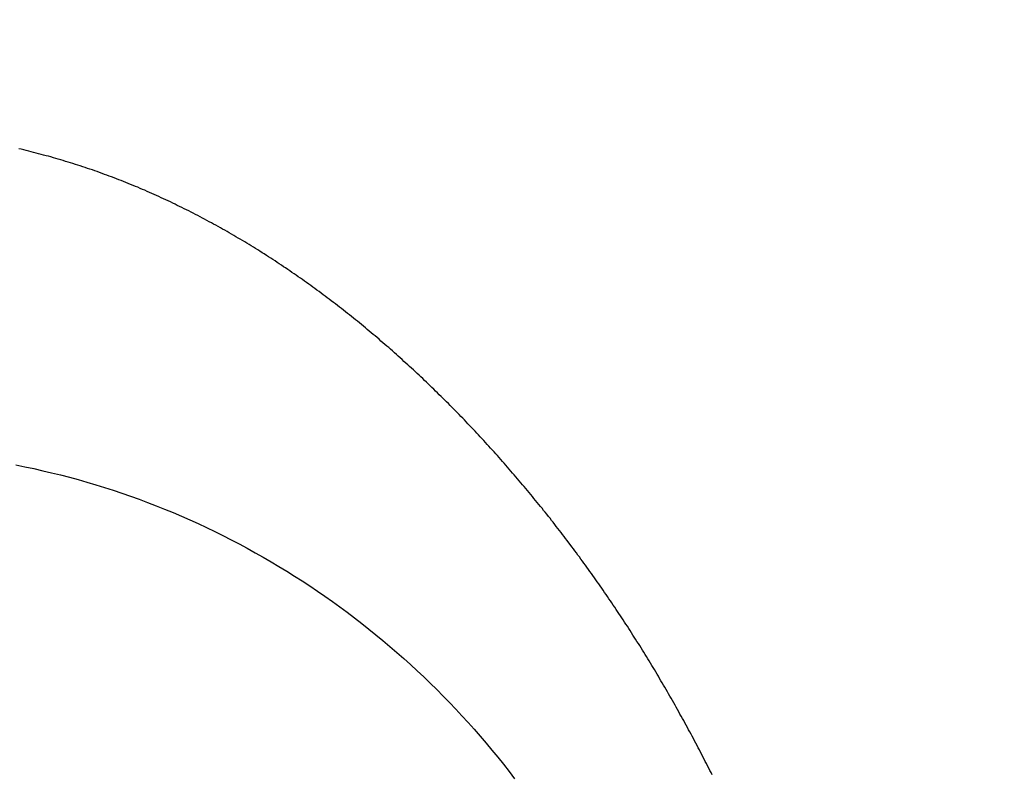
# Model space of a CAD drawing. Header units: millimetres. Extents: x -604189 to 881711, y -381903 to -7297.
# Tile 612 of 656: x -579568 to -579522, y -163149 to -163114. Entities that reach past the tile are written whole.
import ezdxf

# ---------------------------------------------------------------- set-up
doc = ezdxf.new("R2010")
doc.units = ezdxf.units.MM
doc.header["$LTSCALE"] = 100
doc.linetypes.add('0.5_0.5', pattern=[1, 0.5, -0.5])
doc.linetypes.add('ACAD_ISO04W100', pattern=[30.5, 24, -3, 0.5, -3])
doc.layers.get('Defpoints').update_dxf_attribs({"color": 30})
doc.layers.add('OPIS', color=7, linetype='Continuous')
doc.layers.add('strop osie', color=80, linetype='ACAD_ISO04W100', lineweight=5)
doc.styles.get("Standard").update_dxf_attribs({"font": 'romans.shx', "width": 0.5})
doc.dimstyles.new('1 50', dxfattribs={"dimtxt": 150, "dimasz": 80, "dimexe": 1, "dimexo": 1, "dimgap": 20, "dimtad": 1, "dimdec": 0, "dimlfac": 0.1, "dimtxsty": 'Standard', "dimblk": 'ARCHTICK', "dimcen": 200, "dimclrd": 2, "dimadec": 1, "dimazin": 0, "dimtfac": 1, "dimtdec": 0, "dimtmove": 0, "dimatfit": 3, "dimldrblk": 'ARCHTICK', "dimfxl": 120, "dimfxlon": 1, "dimtfill": 1, "dimarcsym": 0})

# ---------------------------------------------------------------- blocks, each defined once
blk = doc.blocks.new('_ArchTick')
at = {"layer": 'strop osie', "color": 0, "const_width": 0.15}
blk.add_lwpolyline([(-0.5, -0.5), (0.5, 0.5)], dxfattribs=at)
blk = doc.blocks.new('*D3294')
at = {"layer": 'Defpoints', "color": 0, "linetype": 'ByBlock', "lineweight": 5, "transparency": 16777216}
for p in [(-595783.126, -159420.303), (-593748.924, -159420.303), (-552118.935, -179940.303)]:
    blk.add_point(p, dxfattribs=at)
at = {"layer": 'OPIS', "color": 0, "linetype": 'Continuous', "lineweight": -2, "transparency": 16777216}
for p, q in [((-595723.126, -159420.303), (-595784.126, -159420.303)), ((-595723.126, -179940.303), (-595784.126, -179940.303))]:
    blk.add_line(p, q, dxfattribs=at)
at = {"layer": 'OPIS', "color": 2, "lineweight": -2, "transparency": 16777216}
blk.add_line((-595783.126, -179940.303), (-595783.126, -159420.303), dxfattribs=at)
at = {"layer": 'OPIS', "color": 2, "linetype": 'ByBlock', "lineweight": -2, "transparency": 16777216, "xscale": 80, "yscale": 80, "zscale": 80}
for p, rotation in [((-595783.126, -159420.303), 90), ((-595783.126, -179940.303), 270)]:
    blk.add_blockref('_ArchTick', p, dxfattribs=dict(at, rotation=rotation))
at = {"layer": 'OPIS', "color": 0, "linetype": 'ByBlock', "lineweight": 13, "transparency": 16777216, "insert": (-595878.126, -169680.303), "char_height": 150, "attachment_point": 5, "rotation": 90, "bg_fill": 3, "box_fill_scale": 1.1, "bg_fill_color": 256, "bg_fill_true_color": 13158600, "bg_fill_transparency": 0}
blk.add_mtext('2052', dxfattribs=at)

msp = doc.modelspace()

# ---------------------------------------------------------------- dimensions: what is measured, and where the dimension line sits
at = {"layer": 'OPIS', "color": 0, "linetype": 'ByBlock', "lineweight": 13}
dim = msp.add_linear_dim(base=(-595783.126, -159420.303), p1=(-552118.935, -179940.303), p2=(-593748.924, -159420.303), angle=90, dimstyle='1 50', override={"dimtmove": 1, "dimfxl": 60, "dimarcsym": 1}, dxfattribs=at)
dim.commit()
dim.dimension.update_dxf_attribs({"geometry": '*D3294', "text_midpoint": (-595878.126, -169680.303)})

# ---------------------------------------------------------------- next in the draw order: hatches: boundary and pattern name
at = {"layer": 'OPIS', "linetype": '0.5_0.5', "lineweight": 13}
h = msp.add_hatch(dxfattribs=at)
h.set_pattern_fill('ANSI37', color=0, scale=130)
h.set_pattern_definition([(45, (-597218.54, 256668.8), (-291.85832, 291.85832), []), (135, (-597218.54, 256668.8), (-291.85832, -291.85832), [])])
edge = h.paths.add_edge_path(flags=16)
edge.add_line((-570958.916, -168985.281), (-571058.916, -168985.281))
edge.add_line((-571058.916, -168985.281), (-572598.916, -168985.281))
edge.add_line((-572598.916, -168985.281), (-572598.915, -170470.3))
edge.add_line((-572598.915, -170470.3), (-570825.763, -170470.3))
edge.add_arc((-570508.916, -170339.099), 342.937, 180, 202.49364, ccw=False)
edge.add_arc((-570508.916, -170339.099), 342.937, 90, 180, ccw=False)
edge.add_line((-570508.916, -169996.163), (-570508.916, -169764.704))
edge.add_arc((-570058.916, -168985.281), 900, 180, 240, ccw=False)
edge = h.paths.add_edge_path(flags=17)
edge.add_line((-569358.915, -170085.281), (-569358.916, -168985.281))
edge.add_line((-569358.916, -168985.281), (-569358.917, -168985.281))
edge.add_line((-569358.917, -168985.281), (-569958.916, -168985.281))
edge.add_line((-569958.916, -168985.281), (-570058.916, -168985.281))
edge.add_line((-570058.916, -168985.281), (-570058.916, -168925.281))
edge.add_line((-570058.916, -168925.281), (-569958.916, -168925.281))
edge.add_line((-569958.916, -168925.281), (-569958.916, -168865.281))
edge.add_line((-569958.916, -168865.281), (-569358.916, -168865.281))
edge.add_line((-569358.916, -168865.281), (-569358.917, -166865.281))
edge.add_line((-569358.917, -166865.281), (-574098.917, -166865.286))
edge.add_line((-574098.917, -166865.286), (-574098.914, -171970.3))
edge.add_line((-574098.914, -171970.3), (-572608.913, -171970.3))
edge.add_line((-572608.913, -171970.3), (-571504.913, -170590.3))
edge.add_line((-571504.913, -170590.3), (-572718.915, -170590.3))
edge.add_line((-572718.915, -170590.3), (-572718.916, -168865.281))
edge.add_line((-572718.916, -168865.281), (-571058.916, -168865.281))
edge.add_line((-571058.916, -168865.281), (-571058.916, -168925.281))
edge.add_line((-571058.916, -168925.281), (-570958.916, -168925.281))
edge.add_line((-570958.916, -168925.281), (-570958.916, -168985.281))
edge.add_arc((-570058.916, -168985.281), 900, 180, 240)
edge.add_line((-570508.916, -169764.704), (-570508.916, -169996.163))
edge.add_arc((-570508.916, -170339.099), 342.937, 0, 90, ccw=False)
edge.add_arc((-570508.916, -170339.099), 342.937, 208.97989, 360, ccw=False)
edge.add_line((-570808.913, -170505.253), (-570808.913, -171171.086))
edge.add_arc((-570808.913, -171220.3), 49.214, 0, 90, ccw=False)
edge.add_arc((-570808.913, -171220.3), 49.214, 270, 360, ccw=False)
edge.add_line((-570808.913, -171269.514), (-570808.913, -171970.3))
edge.add_line((-570808.913, -171970.3), (-569358.914, -171970.3))
edge.add_line((-569358.914, -171970.3), (-569358.915, -170085.281))
h.paths.add_polyline_path([(-561118.924, -159870.303), (-590334.655, -159870.303), (-590334.655, -161470.303), (-562318.924, -161470.303), (-562318.924, -172095.292), (-561118.924, -172095.291), (-561118.924, -168350.303), (-552073.919, -168350.303), (-552073.92, -167150.303), (-561118.924, -167150.303)])
h.paths.add_polyline_path([(-572856.927, -169813.68), (-569451.07, -169813.68), (-569451.07, -169408.68), (-572856.927, -169408.68)], flags=16)
at = {"layer": 'OPIS', "linetype": 'ByBlock', "lineweight": 15}
h = msp.add_hatch(dxfattribs=at)
h.set_pattern_fill('ANSI37', color=0, scale=80, angle=45)
h.set_pattern_definition([(90, (-298582.96, 32475.8), (-254, 0), []), (180, (-298582.96, 32475.8), (-3e-14, -254), [])])
edge = h.paths.add_edge_path()
edge.add_arc((-579589.086, -167378.931), 50, 0, 90)
edge.add_line((-579589.086, -167328.931), (-579794.086, -167328.93))
edge.add_arc((-579794.086, -167378.93), 50, 89.9996, 180)
edge.add_line((-579844.086, -167378.93), (-579844.086, -167822.93))
edge.add_arc((-579794.086, -167822.93), 50, 180, 270)
edge.add_line((-579794.086, -167872.93), (-579589.085, -167872.931))
edge.add_arc((-579589.086, -167822.931), 50, 270.0014, 360)
edge.add_line((-579539.086, -167822.931), (-579539.086, -167378.931))
edge = h.paths.add_edge_path()
edge.add_arc((-579589.086, -167378.931), 50, 0, 90)
edge.add_line((-579589.086, -167328.931), (-579794.086, -167328.93))
edge.add_arc((-579794.086, -167378.93), 50, 89.9996, 180)
edge.add_line((-579844.086, -167378.93), (-579844.086, -167822.93))
edge.add_arc((-579794.086, -167822.93), 50, 180, 270)
edge.add_line((-579794.086, -167872.93), (-579589.085, -167872.931))
edge.add_arc((-579589.086, -167822.931), 50, 270.0014, 360)
edge.add_line((-579539.086, -167822.931), (-579539.086, -167378.931))
edge = h.paths.add_edge_path()
edge.add_line((-579899.087, -167300.93), (-579424.086, -167300.93))
edge.add_line((-579424.086, -167300.93), (-579424.086, -167900.93))
edge.add_line((-579424.086, -167900.93), (-579898.789, -167900.93))
edge.add_arc((-579899.086, -167892.935), 8, 180, 272.1285, ccw=False)
edge.add_line((-579907.086, -167892.935), (-579907.086, -167308.93))
edge.add_arc((-579899.086, -167308.93), 8, 90.0036, 180, ccw=False)
h.paths.add_polyline_path([(-581519.932, -164217.829), (-581520.004, -164223.092), (-581520.079, -164228.355), (-581520.156, -164233.617), (-581520.235, -164238.88), (-581520.318, -164244.143), (-581520.402, -164249.406), (-581520.489, -164254.669), (-581520.579, -164259.931), (-581520.671, -164265.194), (-581520.766, -164270.457), (-581520.863, -164275.719), (-581520.962, -164280.982), (-581521.064, -164286.244), (-581521.169, -164291.506), (-581521.276, -164296.769), (-581521.386, -164302.031), (-581521.498, -164307.293), (-581521.613, -164312.556), (-581521.73, -164317.818), (-581521.85, -164323.08), (-581521.972, -164328.342), (-581522.097, -164333.604), (-581522.225, -164338.866), (-581522.355, -164344.127), (-581522.488, -164349.389), (-581522.623, -164354.651), (-581522.76, -164359.913), (-581522.901, -164365.174), (-581523.043, -164370.436), (-581523.189, -164375.697), (-581523.337, -164380.958), (-581523.487, -164386.22), (-581523.64, -164391.481), (-581523.795, -164396.742), (-581523.953, -164402.003), (-581874.489, -164402.003), (-581874.664, -164396.198), (-581874.835, -164390.392), (-581875.003, -164384.587), (-581875.168, -164378.781), (-581875.329, -164372.976), (-581875.488, -164367.17), (-581875.643, -164361.364), (-581875.796, -164355.558), (-581875.945, -164349.752), (-581876.092, -164343.946), (-581876.235, -164338.14), (-581876.375, -164332.334), (-581876.512, -164326.527), (-581876.646, -164320.721), (-581876.777, -164314.914), (-581876.904, -164309.108), (-581877.029, -164303.301), (-581877.151, -164297.495), (-581877.269, -164291.688), (-581877.385, -164285.881), (-581877.497, -164280.074), (-581877.606, -164274.267), (-581877.713, -164268.461), (-581877.816, -164262.653), (-581877.916, -164256.846), (-581878.014, -164251.039), (-581878.108, -164245.232), (-581878.199, -164239.425), (-581878.287, -164233.618), (-581878.372, -164227.81), (-581878.454, -164222.003), (-581878.533, -164216.196), (-581878.609, -164210.388), (-581878.682, -164204.581), (-581878.751, -164198.773), (-581878.818, -164192.966), (-581878.881, -164187.158), (-581878.941, -164181.35), (-581878.997, -164175.543), (-581879.051, -164169.735), (-581879.101, -164163.927), (-581879.147, -164158.12), (-581879.191, -164152.312), (-581879.231, -164146.504), (-581879.267, -164140.696), (-581879.301, -164134.888), (-581879.332, -164129.081), (-581879.361, -164123.273), (-581879.388, -164117.465), (-581879.413, -164111.657), (-581879.437, -164105.849), (-581879.459, -164100.041), (-581879.475, -164094.233), (-581879.48, -164088.425), (-581879.472, -164082.617), (-581879.448, -164076.809), (-581879.406, -164071.002), (-581879.347, -164065.194), (-581879.269, -164059.387), (-581879.171, -164053.58), (-581879.054, -164047.773), (-581878.917, -164041.967), (-581878.759, -164036.161), (-581878.581, -164030.356), (-581878.381, -164024.551), (-581878.159, -164018.747), (-581877.914, -164012.944), (-581877.642, -164007.143), (-581877.341, -164001.342), (-581877.009, -163995.544), (-581876.642, -163989.748), (-581876.238, -163983.954), (-581875.795, -163978.163), (-581875.304, -163972.376), (-581874.753, -163966.594), (-581874.129, -163960.82), (-581873.419, -163955.056), (-581872.605, -163949.306), (-581871.67, -163943.574), (-581870.596, -163937.865), (-581869.362, -163932.188), (-581867.941, -163926.557), (-581866.302, -163920.987), (-581864.416, -163915.495), (-581862.246, -163910.11), (-581859.744, -163904.869), (-581856.869, -163899.824), (-581853.582, -163895.036), (-581849.851, -163890.591), (-581845.671, -163886.563), (-581841.105, -163882.977), (-581836.224, -163879.833), (-581831.097, -163877.106), (-581825.784, -163874.761), (-581820.336, -163872.759), (-581814.785, -163871.064), (-581809.154, -163869.636), (-581803.468, -163868.44), (-581797.747, -163867.44), (-581792, -163866.603), (-581786.235, -163865.9), (-581780.458, -163865.297), (-581774.674, -163864.778), (-581768.884, -163864.334), (-581763.088, -163863.958), (-581757.289, -163863.646), (-581751.486, -163863.39), (-581745.681, -163863.186), (-581739.874, -163863.026), (-581734.068, -163862.906), (-581728.26, -163862.819), (-581722.453, -163862.761), (-581716.645, -163862.725), (-581710.837, -163862.707), (-581705.029, -163862.7), (-581699.221, -163862.698), (-581693.958, -163862.699), (-581688.694, -163862.704), (-581683.431, -163862.718), (-581678.167, -163862.744), (-581672.904, -163862.788), (-581667.641, -163862.852), (-581662.379, -163862.942), (-581657.117, -163863.062), (-581651.856, -163863.215), (-581646.596, -163863.407), (-581641.337, -163863.64), (-581636.081, -163863.919), (-581630.828, -163864.249), (-581625.579, -163864.634), (-581620.334, -163865.078), (-581615.096, -163865.587), (-581609.864, -163866.17), (-581604.645, -163866.847), (-581599.442, -163867.642), (-581594.263, -163868.578), (-581589.115, -163869.676), (-581584.013, -163870.965), (-581578.971, -163872.474), (-581574.009, -163874.23), (-581569.153, -163876.259), (-581564.436, -163878.591), (-581559.896, -163881.253), (-581555.585, -163884.268), (-581551.554, -163887.652), (-581547.857, -163891.394), (-581544.534, -163895.471), (-581541.574, -163899.824), (-581538.952, -163904.387), (-581536.64, -163909.114), (-581534.606, -163913.968), (-581532.817, -163918.918), (-581531.241, -163923.939), (-581529.854, -163929.016), (-581528.636, -163934.137), (-581527.564, -163939.29), (-581526.619, -163944.467), (-581525.784, -163949.663), (-581525.048, -163954.875), (-581524.397, -163960.099), (-581523.818, -163965.33), (-581523.302, -163970.568), (-581522.84, -163975.811), (-581522.421, -163981.058), (-581522.037, -163986.308), (-581521.685, -163991.559), (-581521.363, -163996.813), (-581521.067, -164002.068), (-581520.796, -164007.324), (-581520.549, -164012.582), (-581520.322, -164017.84), (-581520.116, -164023.1), (-581519.928, -164028.36), (-581519.759, -164033.621), (-581519.607, -164038.882), (-581519.472, -164044.144), (-581519.354, -164049.406), (-581519.252, -164054.668), (-581519.166, -164059.931), (-581519.096, -164065.194), (-581519.041, -164070.457), (-581519.001, -164075.72), (-581518.976, -164080.984), (-581518.964, -164086.247), (-581518.964, -164091.51), (-581518.974, -164096.774), (-581518.991, -164102.037), (-581519.012, -164107.301), (-581519.034, -164112.564), (-581519.057, -164117.828), (-581519.081, -164123.091), (-581519.107, -164128.354), (-581519.135, -164133.618), (-581519.165, -164138.881), (-581519.197, -164144.144), (-581519.232, -164149.408), (-581519.269, -164154.671), (-581519.31, -164159.934), (-581519.353, -164165.198), (-581519.399, -164170.461), (-581519.447, -164175.724), (-581519.498, -164180.987), (-581519.552, -164186.25), (-581519.609, -164191.513), (-581519.668, -164196.777), (-581519.73, -164202.04), (-581519.795, -164207.303), (-581519.862, -164212.566)])
h.paths.add_polyline_path([(-582118.924, -164407.051), (-579418.924, -164407.051), (-579418.924, -162910.783), (-582118.924, -162910.783)])
h.paths.add_polyline_path([(-581950.717, -164839.225), (-581944.91, -164839.127), (-581939.103, -164839.033), (-581933.295, -164838.942), (-581927.488, -164838.854), (-581921.681, -164838.769), (-581915.873, -164838.687), (-581910.066, -164838.608), (-581904.259, -164838.532), (-581898.451, -164838.459), (-581892.644, -164838.39), (-581886.836, -164838.323), (-581881.028, -164838.26), (-581875.221, -164838.2), (-581869.413, -164838.144), (-581863.605, -164838.09), (-581857.798, -164838.04), (-581851.99, -164837.994), (-581846.182, -164837.95), (-581840.374, -164837.91), (-581834.567, -164837.874), (-581828.759, -164837.84), (-581822.951, -164837.809), (-581817.143, -164837.78), (-581811.335, -164837.753), (-581805.527, -164837.728), (-581799.719, -164837.704), (-581793.912, -164837.682), (-581788.104, -164837.666), (-581782.296, -164837.661), (-581776.488, -164837.669), (-581770.68, -164837.693), (-581764.872, -164837.735), (-581759.065, -164837.794), (-581753.257, -164837.872), (-581747.45, -164837.97), (-581741.643, -164838.087), (-581735.837, -164838.224), (-581730.031, -164838.382), (-581724.226, -164838.56), (-581718.422, -164838.76), (-581712.618, -164838.982), (-581706.815, -164839.227), (-581701.013, -164839.499), (-581695.213, -164839.8), (-581689.415, -164840.132), (-581683.618, -164840.499), (-581677.825, -164840.903), (-581672.034, -164841.346), (-581666.246, -164841.837), (-581660.465, -164842.388), (-581654.691, -164843.012), (-581648.927, -164843.722), (-581643.176, -164844.536), (-581637.444, -164845.471), (-581631.736, -164846.545), (-581626.059, -164847.779), (-581620.428, -164849.2), (-581614.858, -164850.839), (-581609.366, -164852.725), (-581603.98, -164854.895), (-581598.739, -164857.397), (-581593.694, -164860.272), (-581588.906, -164863.559), (-581584.462, -164867.29), (-581580.433, -164871.47), (-581576.847, -164876.036), (-581573.704, -164880.917), (-581570.976, -164886.044), (-581568.631, -164891.357), (-581566.63, -164896.805), (-581564.934, -164902.356), (-581563.507, -164907.987), (-581562.31, -164913.673), (-581561.31, -164919.394), (-581560.474, -164925.141), (-581559.77, -164930.906), (-581559.168, -164936.683), (-581558.648, -164942.467), (-581558.204, -164948.257), (-581557.829, -164954.053), (-581557.516, -164959.852), (-581557.261, -164965.655), (-581557.056, -164971.46), (-581556.897, -164977.267), (-581556.776, -164983.073), (-581556.69, -164988.881), (-581556.631, -164994.688), (-581556.596, -165000.496), (-581556.577, -165006.304), (-581556.57, -165012.112), (-581556.569, -165017.92), (-581556.57, -165023.183), (-581556.575, -165028.447), (-581556.588, -165033.71), (-581556.615, -165038.974), (-581556.658, -165044.237), (-581556.723, -165049.5), (-581556.813, -165054.762), (-581556.932, -165060.024), (-581557.086, -165065.285), (-581557.277, -165070.545), (-581557.51, -165075.804), (-581557.79, -165081.06), (-581558.119, -165086.313), (-581558.504, -165091.562), (-581558.949, -165096.807), (-581559.458, -165102.045), (-581560.04, -165107.276), (-581560.717, -165112.496), (-581561.513, -165117.699), (-581562.448, -165122.878), (-581563.547, -165128.026), (-581564.836, -165133.128), (-581566.345, -165138.17), (-581568.1, -165143.132), (-581570.129, -165147.988), (-581572.461, -165152.705), (-581575.123, -165157.245), (-581578.139, -165161.556), (-581581.522, -165165.587), (-581585.265, -165169.284), (-581589.342, -165172.607), (-581593.694, -165175.567), (-581598.257, -165178.189), (-581602.985, -165180.501), (-581607.838, -165182.535), (-581612.788, -165184.324), (-581617.81, -165185.9), (-581622.887, -165187.287), (-581628.007, -165188.505), (-581633.16, -165189.577), (-581638.337, -165190.522), (-581643.534, -165191.357), (-581648.746, -165192.093), (-581653.969, -165192.744), (-581659.201, -165193.323), (-581664.439, -165193.839), (-581669.682, -165194.301), (-581674.929, -165194.72), (-581680.178, -165195.104), (-581685.43, -165195.456), (-581690.683, -165195.778), (-581695.938, -165196.074), (-581701.195, -165196.345), (-581706.452, -165196.592), (-581711.711, -165196.819), (-581716.97, -165197.025), (-581722.23, -165197.213), (-581727.491, -165197.382), (-581732.752, -165197.534), (-581738.014, -165197.669), (-581743.276, -165197.787), (-581748.539, -165197.889), (-581753.801, -165197.975), (-581759.064, -165198.045), (-581764.327, -165198.1), (-581769.591, -165198.14), (-581774.854, -165198.165), (-581780.118, -165198.177), (-581785.381, -165198.177), (-581790.644, -165198.167), (-581795.908, -165198.15), (-581801.171, -165198.129), (-581806.435, -165198.107), (-581811.698, -165198.084), (-581816.961, -165198.06), (-581822.225, -165198.034), (-581827.488, -165198.006), (-581832.752, -165197.976), (-581838.015, -165197.944), (-581843.278, -165197.909), (-581848.541, -165197.872), (-581853.805, -165197.831), (-581859.068, -165197.788), (-581864.331, -165197.742), (-581869.594, -165197.694), (-581874.858, -165197.643), (-581880.121, -165197.589), (-581885.384, -165197.532), (-581890.647, -165197.473), (-581895.91, -165197.411), (-581901.173, -165197.346), (-581906.436, -165197.279), (-581911.699, -165197.209), (-581916.962, -165197.137), (-581922.225, -165197.062), (-581927.488, -165196.985), (-581932.751, -165196.906), (-581938.014, -165196.823), (-581943.276, -165196.739), (-581948.539, -165196.652), (-581953.802, -165196.562), (-581959.064, -165196.47), (-581964.327, -165196.375), (-581969.59, -165196.278), (-581974.852, -165196.179), (-581980.115, -165196.077), (-581985.377, -165195.972), (-581990.639, -165195.865), (-581995.902, -165195.755), (-582001.164, -165195.643), (-582006.426, -165195.528), (-582011.688, -165195.411), (-582016.95, -165195.291), (-582022.212, -165195.169), (-582027.474, -165195.044), (-582032.736, -165194.916), (-582037.998, -165194.786), (-582043.26, -165194.653), (-582048.521, -165194.518), (-582053.783, -165194.381), (-582059.045, -165194.24), (-582064.306, -165194.098), (-582069.568, -165193.952), (-582074.829, -165193.804), (-582080.09, -165193.654), (-582085.351, -165193.501), (-582090.613, -165193.346), (-582095.874, -165193.188), (-582095.874, -164842.652), (-582090.068, -164842.477), (-582084.263, -164842.306), (-582078.457, -164842.138), (-582072.652, -164841.973), (-582066.846, -164841.812), (-582061.04, -164841.653), (-582055.235, -164841.498), (-582049.429, -164841.345), (-582043.623, -164841.196), (-582037.817, -164841.049), (-582032.01, -164840.906), (-582026.204, -164840.766), (-582020.398, -164840.629), (-582014.591, -164840.495), (-582008.785, -164840.364), (-582002.978, -164840.237), (-581997.172, -164840.112), (-581991.365, -164839.99), (-581985.558, -164839.872), (-581979.752, -164839.756), (-581973.945, -164839.644), (-581968.138, -164839.535), (-581962.331, -164839.428), (-581956.524, -164839.325)])
edge = h.paths.add_edge_path()
edge.add_arc((-581748.924, -162268.543), 50, 0, 90.0004)
edge.add_line((-581748.924, -162218.543), (-581953.924, -162218.545))
edge.add_arc((-581953.924, -162268.545), 50, 90.0009, 180)
edge.add_line((-582003.924, -162268.545), (-582003.924, -162712.545))
edge.add_arc((-581953.924, -162712.545), 50, 180, 270.0022)
edge.add_line((-581953.922, -162762.545), (-581748.923, -162762.543))
edge.add_arc((-581748.924, -162712.543), 50, 270.0009, 360)
edge.add_line((-581698.924, -162712.543), (-581698.924, -162268.543))
edge = h.paths.add_edge_path()
edge.add_arc((-581748.924, -161668.543), 50, 0, 90.0004)
edge.add_line((-581748.924, -161618.543), (-581953.924, -161618.545))
edge.add_arc((-581953.924, -161668.545), 50, 90.0009, 180)
edge.add_line((-582003.924, -161668.545), (-582003.924, -162112.545))
edge.add_arc((-581953.924, -162112.545), 50, 180, 270.0022)
edge.add_line((-581953.922, -162162.545), (-581748.923, -162162.543))
edge.add_arc((-581748.924, -162112.543), 50, 270.0009, 360)
edge.add_line((-581698.924, -162112.543), (-581698.924, -161668.543))
h.paths.add_polyline_path([(-582118.924, -162790.543), (-579418.924, -162790.543), (-579418.924, -161590.543), (-582118.924, -161590.543)])
edge = h.paths.add_edge_path()
edge.add_arc((-579794.086, -168270.003), 50, 89.9996, 180)
edge.add_line((-579844.086, -168270.003), (-579844.086, -168714.003))
edge.add_arc((-579794.086, -168714.003), 50, 180, 270)
edge.add_line((-579794.086, -168764.003), (-579589.085, -168764.004))
edge.add_arc((-579589.086, -168714.004), 50, 270.0014, 360)
edge.add_line((-579539.086, -168714.004), (-579539.086, -168270.004))
edge.add_arc((-579589.086, -168270.004), 50, 0, 90)
edge.add_line((-579589.086, -168220.004), (-579794.086, -168220.003))
edge = h.paths.add_edge_path()
edge.add_arc((-579589.086, -169161.078), 50, 0, 90)
edge.add_line((-579589.086, -169111.078), (-579794.086, -169111.076))
edge.add_arc((-579794.086, -169161.076), 50, 89.9996, 180)
edge.add_line((-579844.086, -169161.076), (-579844.086, -169605.076))
edge.add_arc((-579794.086, -169605.076), 50, 180, 270)
edge.add_line((-579794.086, -169655.076), (-579589.085, -169655.078))
edge.add_arc((-579589.086, -169605.078), 50, 270.0014, 360)
edge.add_line((-579539.086, -169605.078), (-579539.086, -169161.078))
edge = h.paths.add_edge_path()
edge.add_arc((-579794.086, -170052.15), 50, 89.9996, 180)
edge.add_line((-579844.086, -170052.15), (-579844.086, -170496.15))
edge.add_arc((-579794.086, -170496.15), 50, 180, 270)
edge.add_line((-579794.086, -170546.15), (-579589.085, -170546.151))
edge.add_arc((-579589.086, -170496.151), 50, 270.0014, 360)
edge.add_line((-579539.086, -170496.151), (-579539.086, -170052.151))
edge.add_arc((-579589.086, -170052.151), 50, 0, 90)
edge.add_line((-579589.086, -170002.151), (-579794.086, -170002.15))
edge = h.paths.add_edge_path()
edge.add_arc((-579794.086, -170943.223), 50, 89.9996, 180)
edge.add_line((-579844.086, -170943.223), (-579844.086, -171387.223))
edge.add_arc((-579794.086, -171387.223), 50, 180, 270)
edge.add_line((-579794.086, -171437.223), (-579589.085, -171437.224))
edge.add_arc((-579589.086, -171387.224), 50, 270.0014, 360)
edge.add_line((-579539.086, -171387.224), (-579539.086, -170943.224))
edge.add_arc((-579589.086, -170943.224), 50, 0, 90)
edge.add_line((-579589.086, -170893.224), (-579794.086, -170893.223))
h.paths.add_polyline_path([(-579418.924, -164527.291), (-582118.924, -164527.291), (-582118.924, -171970.3), (-579418.924, -171970.3)])

# ---------------------------------------------------------------- next in the draw order: linework, layer by layer
at = {"color": 0}
for points in [[(-579535.759, -163149.466, 0), (-579535.813, -163149.356, 0), (-579535.867, -163149.256, 0), (-579535.921, -163149.146, 0), (-579535.975, -163149.036, 0), (-579536.03, -163148.926, 0), (-579536.085, -163148.826, 0), (-579536.139, -163148.716, 0), (-579536.194, -163148.606, 0), (-579536.25, -163148.506, 0), (-579536.305, -163148.396, 0), (-579536.361, -163148.286, 0), (-579536.417, -163148.186, 0), (-579536.472, -163148.076, 0), (-579536.529, -163147.966, 0), (-579536.585, -163147.866, 0), (-579536.641, -163147.756, 0), (-579536.698, -163147.646, 0), (-579536.755, -163147.546, 0), (-579536.812, -163147.436, 0), (-579536.869, -163147.336, 0), (-579536.926, -163147.226, 0), (-579536.984, -163147.116, 0), (-579537.042, -163147.016, 0), (-579537.099, -163146.906, 0), (-579537.158, -163146.806, 0), (-579537.216, -163146.696, 0), (-579537.274, -163146.596, 0), (-579537.333, -163146.486, 0), (-579537.391, -163146.386, 0), (-579537.45, -163146.276, 0), (-579537.509, -163146.176, 0), (-579537.569, -163146.066, 0), (-579537.628, -163145.966, 0), (-579537.688, -163145.856, 0), (-579537.748, -163145.756, 0), (-579537.808, -163145.646, 0), (-579537.868, -163145.546, 0), (-579537.928, -163145.436, 0), (-579537.989, -163145.336, 0), (-579538.049, -163145.236, 0), (-579538.11, -163145.126, 0), (-579538.171, -163145.026, 0), (-579538.232, -163144.926, 0), (-579538.294, -163144.816, 0), (-579538.355, -163144.716, 0), (-579538.417, -163144.616, 0), (-579538.479, -163144.506, 0), (-579538.541, -163144.406, 0), (-579538.603, -163144.306, 0), (-579538.666, -163144.196, 0), (-579538.728, -163144.096, 0), (-579538.791, -163143.996, 0), (-579538.854, -163143.886, 0), (-579538.917, -163143.786, 0), (-579538.98, -163143.686, 0), (-579539.044, -163143.586, 0), (-579539.108, -163143.486, 0), (-579539.171, -163143.376, 0), (-579539.235, -163143.276, 0), (-579539.3, -163143.176, 0), (-579539.364, -163143.076, 0), (-579539.428, -163142.976, 0), (-579539.493, -163142.876, 0), (-579539.558, -163142.766, 0), (-579539.623, -163142.666, 0), (-579539.688, -163142.566, 0), (-579539.754, -163142.466, 0), (-579539.819, -163142.366, 0), (-579539.885, -163142.266, 0), (-579539.951, -163142.166, 0), (-579540.017, -163142.066, 0), (-579540.083, -163141.966, 0), (-579540.15, -163141.866, 0), (-579540.216, -163141.766, 0), (-579540.283, -163141.666, 0), (-579540.35, -163141.566, 0), (-579540.417, -163141.466, 0), (-579540.485, -163141.366, 0), (-579540.552, -163141.266, 0), (-579540.62, -163141.166, 0), (-579540.688, -163141.066, 0), (-579540.756, -163140.966, 0), (-579540.824, -163140.866, 0), (-579540.892, -163140.766, 0), (-579540.961, -163140.666, 0), (-579541.03, -163140.566, 0), (-579541.099, -163140.466, 0), (-579541.168, -163140.376, 0), (-579541.237, -163140.276, 0), (-579541.306, -163140.176, 0), (-579541.376, -163140.076, 0), (-579541.446, -163139.976, 0), (-579541.516, -163139.876, 0), (-579541.586, -163139.786, 0), (-579541.656, -163139.686, 0), (-579541.727, -163139.586, 0), (-579541.797, -163139.486, 0), (-579541.868, -163139.396, 0), (-579541.939, -163139.296, 0), (-579542.01, -163139.196, 0), (-579542.082, -163139.106, 0), (-579542.153, -163139.006, 0), (-579542.225, -163138.906, 0), (-579542.297, -163138.816, 0), (-579542.369, -163138.716, 0), (-579542.441, -163138.616, 0), (-579542.514, -163138.526, 0), (-579542.586, -163138.426, 0), (-579542.659, -163138.336, 0), (-579542.732, -163138.236, 0), (-579542.805, -163138.136, 0), (-579542.878, -163138.046, 0), (-579542.952, -163137.946, 0), (-579543.025, -163137.856, 0), (-579543.099, -163137.756, 0), (-579543.173, -163137.666, 0), (-579543.247, -163137.566, 0), (-579543.322, -163137.476, 0), (-579543.396, -163137.376, 0), (-579543.471, -163137.286, 0), (-579543.546, -163137.186, 0), (-579543.621, -163137.096, 0), (-579543.696, -163137.006, 0), (-579543.771, -163136.906, 0), (-579543.847, -163136.816, 0), (-579543.923, -163136.726, 0), (-579543.999, -163136.626, 0), (-579544.075, -163136.536, 0), (-579544.151, -163136.446, 0), (-579544.227, -163136.346, 0), (-579544.304, -163136.256, 0), (-579544.381, -163136.166, 0), (-579544.458, -163136.066, 0), (-579544.535, -163135.976, 0), (-579544.612, -163135.886, 0), (-579544.689, -163135.796, 0), (-579544.767, -163135.706, 0), (-579544.845, -163135.606, 0), (-579544.923, -163135.516, 0), (-579545.001, -163135.426, 0), (-579545.079, -163135.336, 0), (-579545.158, -163135.246, 0), (-579545.237, -163135.156, 0), (-579545.315, -163135.066, 0), (-579545.394, -163134.966, 0), (-579545.474, -163134.876, 0), (-579545.553, -163134.786, 0), (-579545.632, -163134.696, 0), (-579545.712, -163134.606, 0), (-579545.792, -163134.516, 0), (-579545.872, -163134.426, 0), (-579545.952, -163134.336, 0), (-579546.033, -163134.246, 0), (-579546.113, -163134.156, 0), (-579546.194, -163134.066, 0), (-579546.275, -163133.986, 0), (-579546.356, -163133.896, 0), (-579546.437, -163133.806, 0), (-579546.518, -163133.716, 0), (-579546.6, -163133.626, 0), (-579546.682, -163133.536, 0), (-579546.764, -163133.446, 0), (-579546.846, -163133.366, 0), (-579546.928, -163133.276, 0), (-579547.011, -163133.186, 0), (-579547.093, -163133.096, 0), (-579547.176, -163133.016, 0), (-579547.259, -163132.926, 0), (-579547.342, -163132.836, 0), (-579547.425, -163132.746, 0), (-579547.509, -163132.666, 0), (-579547.593, -163132.576, 0), (-579547.676, -163132.486, 0), (-579547.76, -163132.406, 0), (-579547.845, -163132.316, 0), (-579547.929, -163132.236, 0), (-579548.014, -163132.146, 0), (-579548.098, -163132.056, 0), (-579548.183, -163131.976, 0), (-579548.268, -163131.886, 0), (-579548.354, -163131.806, 0), (-579548.439, -163131.716, 0), (-579548.525, -163131.636, 0), (-579548.61, -163131.556, 0), (-579548.696, -163131.466, 0), (-579548.782, -163131.386, 0), (-579548.869, -163131.296, 0), (-579548.955, -163131.216, 0), (-579549.042, -163131.136, 0), (-579549.129, -163131.046, 0), (-579549.216, -163130.966, 0), (-579549.303, -163130.886, 0), (-579549.39, -163130.796, 0), (-579549.478, -163130.716, 0), (-579549.565, -163130.636, 0), (-579549.653, -163130.556, 0), (-579549.741, -163130.466, 0), (-579549.83, -163130.386, 0), (-579549.918, -163130.306, 0), (-579550.007, -163130.226, 0), (-579550.096, -163130.146, 0), (-579550.185, -163130.066, 0), (-579550.274, -163129.986, 0), (-579550.363, -163129.896, 0), (-579550.452, -163129.816, 0), (-579550.542, -163129.736, 0), (-579550.632, -163129.656, 0), (-579550.722, -163129.576, 0), (-579550.812, -163129.496, 0), (-579550.903, -163129.416, 0), (-579550.993, -163129.336, 0), (-579551.084, -163129.266, 0), (-579551.175, -163129.186, 0), (-579551.266, -163129.106, 0), (-579551.357, -163129.026, 0), (-579551.449, -163128.946, 0), (-579551.54, -163128.866, 0), (-579551.632, -163128.786, 0), (-579551.724, -163128.716, 0), (-579551.816, -163128.636, 0), (-579551.909, -163128.556, 0), (-579552.001, -163128.486, 0), (-579552.094, -163128.406, 0), (-579552.187, -163128.326, 0), (-579552.28, -163128.256, 0), (-579552.373, -163128.176, 0), (-579552.466, -163128.096, 0), (-579552.56, -163128.026, 0), (-579552.654, -163127.946, 0), (-579552.748, -163127.876, 0), (-579552.842, -163127.796, 0), (-579552.936, -163127.726, 0), (-579553.03, -163127.646, 0), (-579553.125, -163127.576, 0), (-579553.22, -163127.496, 0), (-579553.315, -163127.426, 0), (-579553.41, -163127.356, 0), (-579553.505, -163127.276, 0), (-579553.601, -163127.206, 0), (-579553.697, -163127.136, 0), (-579553.793, -163127.056, 0), (-579553.889, -163126.986, 0), (-579553.985, -163126.916, 0), (-579554.081, -163126.846, 0), (-579554.178, -163126.776, 0), (-579554.275, -163126.696, 0), (-579554.372, -163126.626, 0), (-579554.469, -163126.556, 0), (-579554.566, -163126.486, 0), (-579554.664, -163126.416, 0), (-579554.761, -163126.346, 0), (-579554.859, -163126.276, 0), (-579554.957, -163126.206, 0), (-579555.055, -163126.136, 0), (-579555.154, -163126.066, 0), (-579555.252, -163125.996, 0), (-579555.351, -163125.926, 0), (-579555.45, -163125.856, 0), (-579555.549, -163125.796, 0), (-579555.648, -163125.726, 0), (-579555.748, -163125.656, 0), (-579555.847, -163125.586, 0), (-579555.947, -163125.526, 0), (-579556.047, -163125.456, 0), (-579556.147, -163125.386, 0), (-579556.248, -163125.326, 0), (-579556.348, -163125.256, 0), (-579556.449, -163125.186, 0), (-579556.55, -163125.126, 0), (-579556.651, -163125.056, 0), (-579556.752, -163124.996, 0), (-579556.854, -163124.926, 0), (-579556.956, -163124.866, 0), (-579557.057, -163124.796, 0), (-579557.159, -163124.736, 0), (-579557.262, -163124.676, 0), (-579557.364, -163124.606, 0), (-579557.467, -163124.546, 0), (-579557.569, -163124.486, 0), (-579557.672, -163124.416, 0), (-579557.776, -163124.356, 0), (-579557.879, -163124.296, 0), (-579557.982, -163124.236, 0), (-579558.086, -163124.176, 0), (-579558.19, -163124.116, 0), (-579558.294, -163124.056, 0), (-579558.398, -163123.986, 0), (-579558.502, -163123.926, 0), (-579558.607, -163123.866, 0), (-579558.712, -163123.806, 0), (-579558.817, -163123.756, 0), (-579558.922, -163123.696, 0), (-579559.027, -163123.636, 0), (-579559.132, -163123.576, 0), (-579559.238, -163123.516, 0), (-579559.344, -163123.456, 0), (-579559.45, -163123.406, 0), (-579559.556, -163123.346, 0), (-579559.662, -163123.286, 0), (-579559.768, -163123.236, 0), (-579559.875, -163123.176, 0), (-579559.982, -163123.116, 0), (-579560.089, -163123.066, 0), (-579560.196, -163123.006, 0), (-579560.303, -163122.956, 0), (-579560.411, -163122.896, 0), (-579560.518, -163122.846, 0), (-579560.626, -163122.796, 0), (-579560.734, -163122.736, 0), (-579560.842, -163122.686, 0), (-579560.95, -163122.636, 0), (-579561.059, -163122.576, 0), (-579561.167, -163122.526, 0), (-579561.276, -163122.476, 0), (-579561.385, -163122.426, 0), (-579561.494, -163122.376, 0), (-579561.603, -163122.326, 0), (-579561.713, -163122.276, 0), (-579561.822, -163122.226, 0), (-579561.932, -163122.176, 0), (-579562.042, -163122.126, 0), (-579562.152, -163122.076, 0), (-579562.262, -163122.026, 0), (-579562.372, -163121.976, 0), (-579562.483, -163121.926, 0), (-579562.593, -163121.886, 0), (-579562.704, -163121.836, 0), (-579562.815, -163121.786, 0), (-579562.926, -163121.746, 0), (-579563.037, -163121.696, 0), (-579563.149, -163121.646, 0), (-579563.26, -163121.606, 0), (-579563.372, -163121.556, 0), (-579563.484, -163121.516, 0), (-579563.596, -163121.466, 0), (-579563.708, -163121.426, 0), (-579563.82, -163121.386, 0), (-579563.932, -163121.336, 0), (-579564.045, -163121.296, 0), (-579564.158, -163121.256, 0), (-579564.27, -163121.216, 0), (-579564.383, -163121.176, 0), (-579564.496, -163121.136, 0), (-579564.61, -163121.086, 0), (-579564.723, -163121.046, 0), (-579564.837, -163121.006, 0), (-579564.95, -163120.966, 0), (-579565.064, -163120.936, 0), (-579565.178, -163120.896, 0), (-579565.292, -163120.856, 0), (-579565.406, -163120.816, 0), (-579565.521, -163120.776, 0), (-579565.635, -163120.746, 0), (-579565.75, -163120.706, 0), (-579565.865, -163120.666, 0), (-579565.979, -163120.636, 0), (-579566.094, -163120.596, 0), (-579566.21, -163120.566, 0), (-579566.325, -163120.526, 0), (-579566.44, -163120.496, 0), (-579566.556, -163120.456, 0), (-579566.671, -163120.426, 0), (-579566.787, -163120.396, 0), (-579566.903, -163120.356, 0), (-579567.019, -163120.326, 0), (-579567.135, -163120.296, 0), (-579567.251, -163120.266, 0), (-579567.368, -163120.236, 0), (-579567.484, -163120.206, 0), (-579567.601, -163120.176, 0), (-579567.717, -163120.146, 0), (-579567.834, -163120.116, 0), (-579567.951, -163120.086, 0), (-579568.068, -163120.056, 0), (-579568.185, -163120.026, 0), (-579568.302, -163119.996, 0), (-579568.42, -163119.976, 0)], [(-579568.555, -163134.866, 0), (-579568.133, -163134.946, 0), (-579567.711, -163135.036, 0), (-579567.291, -163135.136, 0), (-579566.871, -163135.236, 0), (-579566.453, -163135.336, 0), (-579566.036, -163135.446, 0), (-579565.621, -163135.556, 0), (-579565.206, -163135.676, 0), (-579564.794, -163135.796, 0), (-579564.382, -163135.926, 0), (-579563.972, -163136.056, 0), (-579563.564, -163136.196, 0), (-579563.157, -163136.336, 0), (-579562.752, -163136.476, 0), (-579562.349, -163136.626, 0), (-579561.947, -163136.786, 0), (-579561.547, -163136.946, 0), (-579561.149, -163137.106, 0), (-579560.753, -163137.276, 0), (-579560.359, -163137.456, 0), (-579559.967, -163137.626, 0), (-579559.577, -163137.816, 0), (-579559.188, -163137.996, 0), (-579558.802, -163138.186, 0), (-579558.418, -163138.386, 0), (-579558.037, -163138.586, 0), (-579557.657, -163138.786, 0), (-579557.28, -163138.996, 0), (-579556.905, -163139.206, 0), (-579556.533, -163139.426, 0), (-579556.163, -163139.646, 0), (-579555.795, -163139.866, 0), (-579555.43, -163140.096, 0), (-579555.068, -163140.326, 0), (-579554.708, -163140.566, 0), (-579554.351, -163140.806, 0), (-579553.996, -163141.046, 0), (-579553.645, -163141.296, 0), (-579553.296, -163141.546, 0), (-579552.949, -163141.806, 0), (-579552.606, -163142.066, 0), (-579552.266, -163142.326, 0), (-579551.929, -163142.596, 0), (-579551.594, -163142.866, 0), (-579551.263, -163143.136, 0), (-579550.935, -163143.416, 0), (-579550.61, -163143.696, 0), (-579550.288, -163143.976, 0), (-579549.97, -163144.266, 0), (-579549.654, -163144.556, 0), (-579549.342, -163144.846, 0), (-579549.034, -163145.146, 0), (-579548.729, -163145.446, 0), (-579548.427, -163145.756, 0), (-579548.128, -163146.056, 0), (-579547.833, -163146.366, 0), (-579547.542, -163146.686, 0), (-579547.253, -163146.996, 0), (-579546.968, -163147.316, 0), (-579546.686, -163147.646, 0), (-579546.407, -163147.966, 0), (-579546.132, -163148.296, 0), (-579545.86, -163148.626, 0), (-579545.591, -163148.966, 0), (-579545.325, -163149.306, 0), (-579545.063, -163149.646, 0)]]:
    msp.add_polyline3d(points, dxfattribs=at)

doc.saveas('drawing.dxf')
